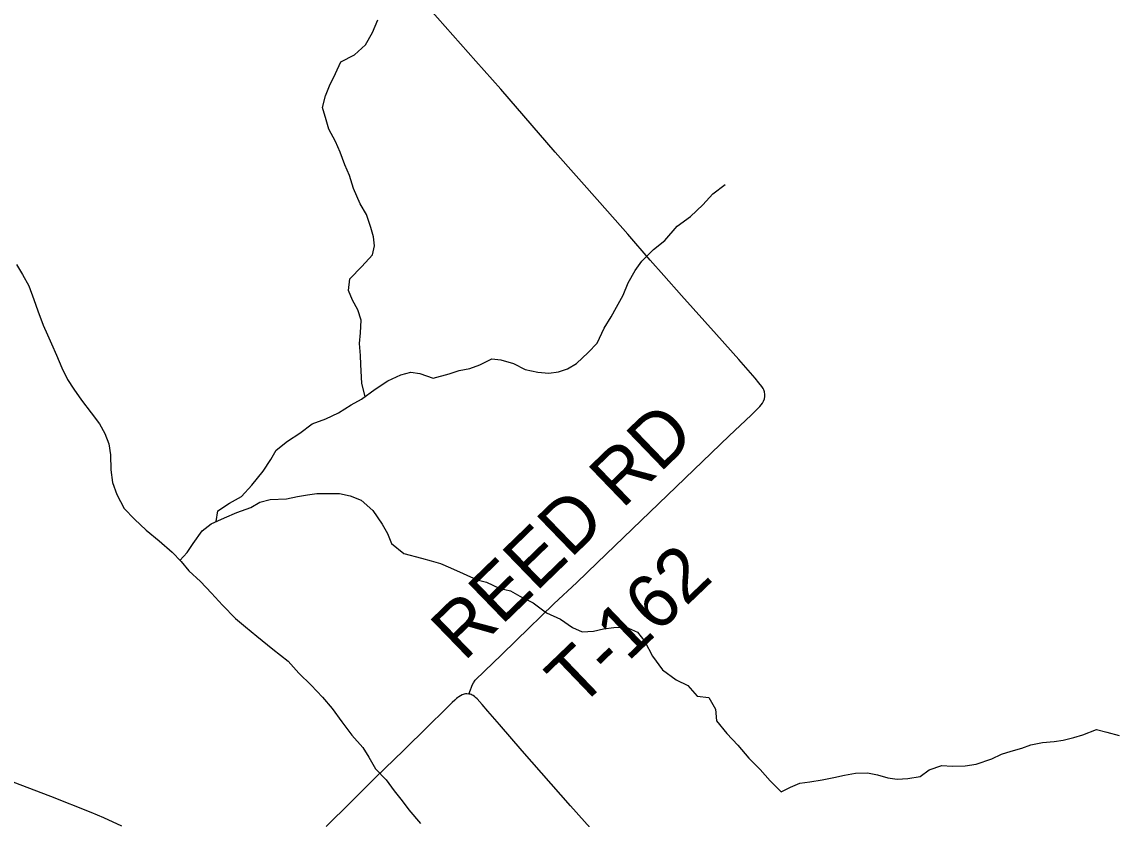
# Model space of a CAD drawing. Extents: x 1442749 to 1756758, y 235267 to 677782.
# Drawn here: x 1637496 to 1643601, y 523125 to 527561 of the extents above; entities that cross this region are included whole.
import ezdxf

# ---------------------------------------------------------------- set-up
doc = ezdxf.new("R2010")
doc.units = 0
for name, color, linetype in [('GM_X_County_Road', 7, 'Continuous'), ('GM_X_Major_River', 7, 'Continuous'), ('GM_X_Minor_River', 7, 'Continuous'), ('GM_X_Township_Road', 7, 'Continuous'), ('GM_X_Township_Road_Text', 7, 'Continuous')]:
    doc.layers.add(name, color=color, linetype=linetype)

msp = doc.modelspace()

# ---------------------------------------------------------------- linework, layer by layer
at = {"layer": 'GM_X_County_Road'}
for points in [[(1639982.7, 523820.5), (1639971.4, 523821.4), (1639963.6, 523821.1), (1639957, 523820), (1639951.2, 523818.2), (1639945.5, 523815.9), (1639936.7, 523810.9), (1639927.1, 523804.7), (1639921.9, 523800.7), (1639914.8, 523795.2), (1639905.2, 523786.4), (1639890.7, 523773.1), (1639850.9, 523733.7), (1639757.5, 523641.6), (1639619.7, 523505.5), (1639463.8, 523355.3), (1639326.2, 523219.1), (1639188.2, 523083.4)], [(1640736.3, 522988), (1640549, 523199), (1640280.5, 523504.6), (1640153.5, 523650.8), (1640089.2, 523725.2), (1640057.5, 523762.9), (1640029.3, 523794.3), (1640020.5, 523801.7), (1640014.6, 523806.8), (1640007.1, 523811.9), (1640002.4, 523814.3), (1639996.1, 523817.5), (1639989.8, 523819.3), (1639982.7, 523820.5)], [(1638052.4, 523085.3), (1637951.4, 523132.2), (1637881.9, 523161.1), (1637656, 523250), (1637447.5, 523329.1)]]:
    msp.add_lwpolyline(points, dxfattribs=at)
at = {"layer": 'GM_X_Major_River'}
msp.add_lwpolyline([(1637466.1, 526211), (1637499.9, 526154.8), (1637533.6, 526092.5), (1637561.3, 526016.2), (1637585, 525953.9), (1637614.7, 525873.6), (1637638.4, 525819.4), (1637660.2, 525769.2), (1637687.9, 525706.9), (1637717.6, 525636.6), (1637749.3, 525570.3), (1637785.1, 525518), (1637826.9, 525455.7), (1637880.6, 525385.3), (1637928.4, 525324.9), (1637958.2, 525270.7), (1637980, 525212.4), (1637989.6, 525152.3), (1637991.2, 525068.1), (1638000.8, 524997.9), (1638024.5, 524931.7), (1638064.2, 524853.3), (1638122, 524792.9), (1638187.8, 524732.4), (1638259.7, 524673.9), (1638331.5, 524609.5), (1638381.4, 524557.1), (1638425.2, 524506.8), (1638489, 524446.3), (1638550.8, 524381.9), (1638612.6, 524315.4), (1638684.4, 524240.9), (1638740.3, 524194.5), (1638804.1, 524142.1), (1638891.9, 524069.5), (1638977.8, 524003), (1639037.6, 523936.5), (1639105.4, 523870), (1639169.2, 523803.6), (1639223, 523739.2), (1639276.7, 523664.8), (1639332.4, 523592.3), (1639392.2, 523521.9), (1639426, 523469.6), (1639463.7, 523403.3), (1639523.5, 523342.9), (1639567.3, 523282.5), (1639611.1, 523226.2), (1639648.9, 523175.9), (1639714.7, 523099.4)], dxfattribs=at)
at = {"layer": 'GM_X_Minor_River'}
for points in [[(1639405.3, 525475.6), (1639388.1, 525549.3), (1639381.4, 525653.7), (1639380, 525703.9), (1639374.7, 525772.2), (1639379.5, 525830.3), (1639384.3, 525900.4), (1639364.9, 525958.8), (1639335.5, 526013.3), (1639314, 526065.7), (1639320.8, 526131.9), (1639387.9, 526199.3), (1639446.9, 526264.9), (1639457.6, 526314.9), (1639452.2, 526365.1), (1639436.7, 526417.4), (1639413.5, 526489.9), (1639378, 526548.5), (1639340.9, 526633.2), (1639319.6, 526705.7), (1639292.2, 526766.2), (1639267, 526836.7), (1639241.6, 526895.1), (1639204.2, 526963.8), (1639188.8, 527016.1), (1639169.5, 527084.5), (1639184.4, 527150.5), (1639207.1, 527204.5), (1639240.1, 527274.3), (1639271, 527338.2), (1639345.8, 527377.4), (1639408.7, 527432.9), (1639447.7, 527502.7), (1639476.7, 527572.6)], [(1638576.2, 524780.3), (1638586.1, 524840.1), (1638651, 524883.5), (1638717.7, 524918.9), (1638774.7, 524982.4), (1638837.9, 525060), (1638880.9, 525125.7), (1638911.6, 525177.5), (1638974.5, 525226.9), (1639043.3, 525272.3), (1639110.2, 525323.7), (1639186.9, 525352.9), (1639257.6, 525386.3), (1639328.4, 525429.6), (1639385.1, 525461.1), (1639462.1, 525516.4), (1639533, 525563.7), (1639603.7, 525597), (1639660.1, 525612.4), (1639710.2, 525603.9), (1639784.2, 525578.9), (1639872.9, 525602), (1639929.4, 525621.5), (1639987.8, 525632.8), (1640044.3, 525652.3), (1640111, 525685.6), (1640161.1, 525681), (1640231.2, 525660.2), (1640297.1, 525627.3), (1640367.2, 525612.5), (1640427.4, 525605.8), (1640481.7, 525613.2), (1640532.1, 525630.7), (1640582.7, 525660.2), (1640647.7, 525721.7), (1640696.6, 525773.3), (1640735.7, 525857.1), (1640774.6, 525918.9), (1640805.4, 525972.7), (1640842.4, 526040.5), (1640869.3, 526108.4), (1640908.3, 526178.2), (1640945.1, 526229.9), (1641010.2, 526295.4), (1641073, 526344.9), (1641142.3, 526424.3), (1641217.3, 526477.7), (1641284.3, 526543.1), (1641341.3, 526604.7), (1641410.2, 526656.1)], [(1638375.5, 524563.2), (1638414.6, 524607.3), (1638449.4, 524659.1), (1638498.4, 524728.7), (1638549.1, 524768.3), (1638623.9, 524801.6), (1638692.5, 524830.9), (1638769.2, 524858.1), (1638819.8, 524887.6), (1638878.2, 524903), (1638968.6, 524906), (1639029, 524919.4), (1639085.4, 524928.8), (1639137.7, 524936.2), (1639206, 524937.4), (1639262.3, 524936.8), (1639322.4, 524924.1), (1639384.4, 524899.3), (1639448, 524842.4), (1639501.3, 524765.6), (1639530.8, 524713.1), (1639552.2, 524658.7), (1639621.9, 524601.7), (1639720, 524576.6), (1639774.1, 524561.9), (1639826.1, 524547.3), (1639880.1, 524522.6), (1639952, 524491.7), (1640029.9, 524456.7), (1640082, 524442.1), (1640151.9, 524409.2), (1640214, 524394.4), (1640265.9, 524365.8), (1640341.8, 524328.8), (1640415.4, 524271.8), (1640493.4, 524236.8), (1640559.1, 524189.9), (1640613.1, 524167.2), (1640677.4, 524170.5), (1640731.8, 524184), (1640790.1, 524191.3), (1640854.4, 524194.6), (1640922.4, 524163.8), (1640962, 524113.2), (1641005.1, 524030.4), (1641060.5, 523955.6), (1641136.2, 523898.5), (1641202.1, 523867.7), (1641253.6, 523808.9), (1641317.8, 523800.2), (1641355.2, 523735.6), (1641360.4, 523671.3), (1641417.8, 523600.4), (1641479.3, 523535.6), (1641540.7, 523462.6), (1641604.3, 523399.7), (1641659.8, 523336.9), (1641721.3, 523276), (1641773.8, 523301.5), (1641824.3, 523325), (1641880.7, 523332.4), (1641949.1, 523343.7), (1642013.5, 523355), (1642074, 523368.3), (1642134.4, 523379.7), (1642200.7, 523381), (1642256.8, 523370.3), (1642314.8, 523353.6), (1642367, 523347), (1642425.3, 523350.3), (1642493.7, 523361.6), (1642544.4, 523399.2), (1642615, 523422.4), (1642673.2, 523419.8), (1642745.5, 523421), (1642805.9, 523430.3), (1642892.6, 523459.4), (1642947.2, 523484.9), (1643001.6, 523502.3), (1643060.1, 523519.7), (1643110.5, 523537.2), (1643175, 523550.5), (1643239.3, 523555.8), (1643289.6, 523563.3), (1643350.1, 523578.7), (1643400.5, 523594.1), (1643475.2, 523623.4), (1643533.3, 523608.7), (1643601.3, 523589.9)]]:
    msp.add_lwpolyline(points, dxfattribs=at)
at = {"layer": 'GM_X_Township_Road'}
msp.add_lwpolyline([(1639982.7, 523820.5), (1639991.8, 523843), (1639998.3, 523859.4), (1640002.2, 523869.9), (1640008.1, 523882.4), (1640018.7, 523896.7), (1640070.4, 523947.1), (1640164.3, 524038.7), (1640246.7, 524118.7), (1640456.7, 524321.6), (1640583.1, 524441), (1640696.2, 524550.6), (1641089, 524927.9), (1641282.8, 525114.4), (1641432.2, 525257.3), (1641553.2, 525372.9), (1641577.2, 525395.5), (1641591.4, 525409.5), (1641602.4, 525421.4), (1641616.4, 525439.8), (1641622.7, 525450.3), (1641628, 525462.8), (1641630.6, 525477.2), (1641630.6, 525487.1), (1641628.6, 525501.5), (1641624.7, 525512.6), (1641620.1, 525521.2), (1641612.6, 525531.6), (1641597.4, 525553.2), (1641576.4, 525578.5), (1641484.9, 525681.6), (1641360.4, 525821.1), (1641166.2, 526039.1), (1641068.4, 526149.6), (1640991.9, 526235.2), (1640868.6, 526380.1), (1640711.2, 526556), (1640463.5, 526836.2), (1640161, 527186.2), (1640021.9, 527343.5), (1639724, 527680)], dxfattribs=at)

# ---------------------------------------------------------------- texts
at = {"layer": 'GM_X_Township_Road_Text'}
for s, rotation, p in [('RD', 43.94618, (1640836.1, 524846.6)), ('REED', 44.07397, (1639956, 523997.3)), ('T-162', 43.81528, (1640594.4, 523733.5))]:
    msp.add_text(s, height=300, rotation=rotation, dxfattribs=at).set_placement(p)

doc.saveas('drawing.dxf')
